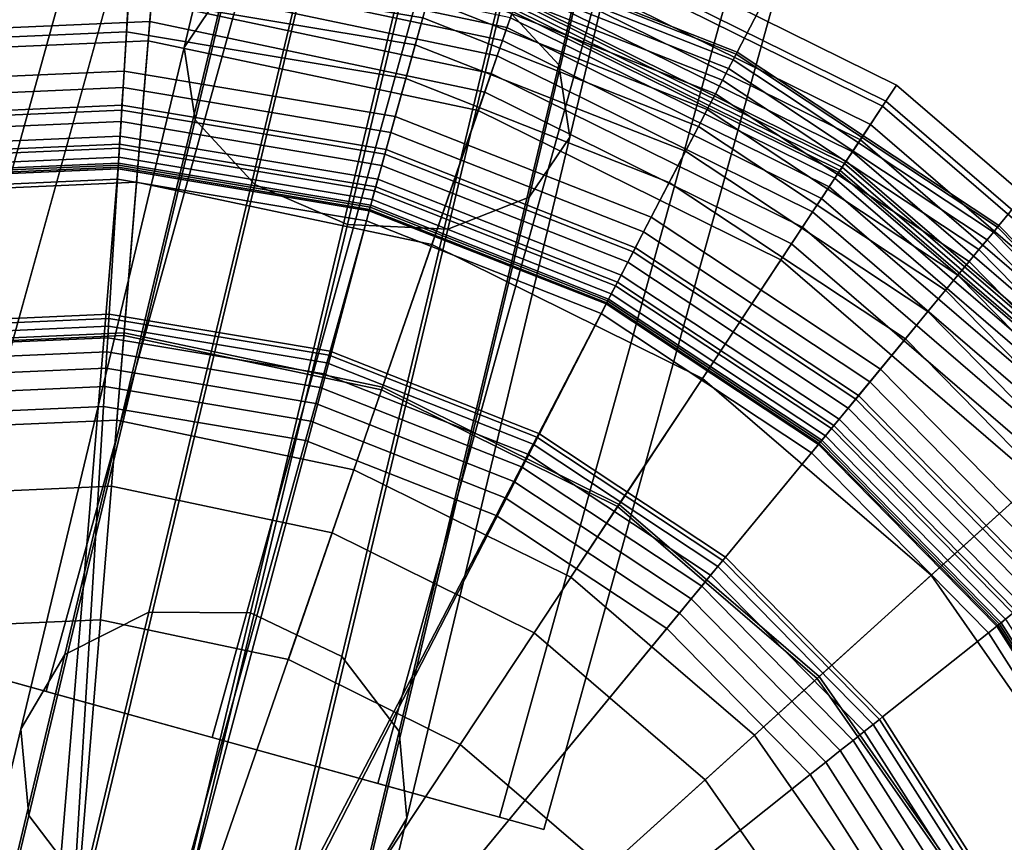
# Model space of a CAD drawing. Extents: x -43.1 to 43.1, y -41.3 to 41.3.
# Tile 305 of 656: x -5.118 to -4.346, y -17.236 to -16.591. Entities that reach past the tile are written whole.
import ezdxf

# ---------------------------------------------------------------- set-up
doc = ezdxf.new("R2010")
doc.units = 0
for name, color, linetype in [('CABLE.1', 18, 'CONTINUOUS'), ('LAMP', 7, 'CONTINUOUS'), ('LAMP_SUPPORT', 18, 'CONTINUOUS'), ('METAL_BASE', 254, 'CONTINUOUS')]:
    doc.layers.add(name, color=color, linetype=linetype)

msp = doc.modelspace()

# ---------------------------------------------------------------- linework, layer by layer
at = {"layer": 'CABLE.1'}
for points in [[(-4.8304, -15.9456, 40.8161), (-4.8013, -15.9098, 40.8823), (-4.9577, -16.5663, 41.3937), (-4.9895, -16.6134, 41.3364)], [(-4.5881, -15.9282, 40.9323), (-4.5392, -15.9707, 40.8845), (-4.6956, -16.6269, 41.3957), (-4.7425, -16.5762, 41.4371)], [(-4.819, -15.9908, 40.7503), (-4.8304, -15.9456, 40.8161), (-4.9895, -16.6134, 41.3364), (-4.9808, -16.67, 41.2794)], [(-4.5392, -15.9707, 40.8845), (-4.5278, -16.0159, 40.8186), (-4.6869, -16.6835, 41.3387), (-4.6956, -16.6269, 41.3957)], [(-4.7701, -16.0333, 40.7024), (-4.819, -15.9908, 40.7503), (-4.9808, -16.67, 41.2794), (-4.9339, -16.7207, 41.2379)], [(-4.5278, -16.0159, 40.8186), (-4.557, -16.0517, 40.7524), (-4.7187, -16.7306, 41.2814), (-4.6869, -16.6835, 41.3387)], [(-4.6968, -16.0617, 40.6853), (-4.7701, -16.0333, 40.7024), (-4.9339, -16.7207, 41.2379), (-4.8613, -16.7521, 41.2232)], [(-4.557, -16.0517, 40.7524), (-4.6188, -16.0684, 40.7036), (-4.7826, -16.7558, 41.2391), (-4.7187, -16.7306, 41.2814)], [(-4.6188, -16.0684, 40.7036), (-4.6968, -16.0617, 40.6853), (-4.8613, -16.7521, 41.2232), (-4.7826, -16.7558, 41.2391)], [(-4.9577, -16.5663, 41.3937), (-4.8938, -16.5411, 41.436), (-5.017, -17.0559, 42.037), (-5.0829, -17.0893, 42.0043)], [(-4.8938, -16.5411, 41.436), (-4.8151, -16.5448, 41.4519), (-4.9375, -17.0565, 42.0493), (-5.017, -17.0559, 42.037)], [(-4.8151, -16.5448, 41.4519), (-4.7425, -16.5762, 41.4371), (-4.8657, -17.0908, 42.0379), (-4.9375, -17.0565, 42.0493)], [(-4.9895, -16.6134, 41.3364), (-4.9577, -16.5663, 41.3937), (-5.0829, -17.0893, 42.0043), (-5.1174, -17.1477, 41.9601)], [(-4.7425, -16.5762, 41.4371), (-4.6956, -16.6269, 41.3957), (-4.8207, -17.1497, 42.006), (-4.8657, -17.0908, 42.0379)], [(-4.9808, -16.67, 41.2794), (-4.9895, -16.6134, 41.3364), (-5.1174, -17.1477, 41.9601), (-5.1113, -17.2154, 41.9161)], [(-4.6956, -16.6269, 41.3957), (-4.6869, -16.6835, 41.3387), (-4.8147, -17.2174, 41.962), (-4.8207, -17.1497, 42.006)], [(-4.9339, -16.7207, 41.2379), (-4.9808, -16.67, 41.2794), (-5.1113, -17.2154, 41.9161), (-5.0664, -17.2743, 41.8841)], [(-4.6869, -16.6835, 41.3387), (-4.7187, -16.7306, 41.2814), (-4.8492, -17.2757, 41.9177), (-4.8147, -17.2174, 41.962)], [(-4.8613, -16.7521, 41.2232), (-4.9339, -16.7207, 41.2379), (-5.0664, -17.2743, 41.8841), (-4.9945, -17.3086, 41.8728)], [(-4.7187, -16.7306, 41.2814), (-4.7826, -16.7558, 41.2391), (-4.915, -17.3091, 41.8851), (-4.8492, -17.2757, 41.9177)], [(-4.7826, -16.7558, 41.2391), (-4.8613, -16.7521, 41.2232), (-4.9945, -17.3086, 41.8728), (-4.915, -17.3091, 41.8851)], [(-5.0829, -17.0893, 42.0043), (-5.017, -17.0559, 42.037), (-5.0982, -17.3937, 42.7105), (-5.1657, -17.4342, 42.692)], [(-5.017, -17.0559, 42.037), (-4.9375, -17.0565, 42.0493), (-5.018, -17.3915, 42.7175), (-5.0982, -17.3937, 42.7105)], [(-4.9375, -17.0565, 42.0493), (-4.8657, -17.0908, 42.0379), (-4.9468, -17.4283, 42.7111), (-5.018, -17.3915, 42.7175)], [(-5.1174, -17.1477, 41.9601), (-5.0829, -17.0893, 42.0043), (-5.1657, -17.4342, 42.692), (-5.2025, -17.5022, 42.667)], [(-4.8657, -17.0908, 42.0379), (-4.8207, -17.1497, 42.006), (-4.9035, -17.4942, 42.693), (-4.9468, -17.4283, 42.7111)], [(-5.1113, -17.2154, 41.9161), (-5.1174, -17.1477, 41.9601), (-5.2025, -17.5022, 42.667), (-5.1988, -17.5795, 42.6421)], [(-4.8207, -17.1497, 42.006), (-4.8147, -17.2174, 41.962), (-4.8998, -17.5715, 42.6681), (-4.9035, -17.4942, 42.693)], [(-5.0664, -17.2743, 41.8841), (-5.1113, -17.2154, 41.9161), (-5.1988, -17.5795, 42.6421), (-5.1555, -17.6454, 42.6241)], [(-4.8147, -17.2174, 41.962), (-4.8492, -17.2757, 41.9177), (-4.9366, -17.6395, 42.6431), (-4.8998, -17.5715, 42.6681)]]:
    msp.add_3dface(points, dxfattribs=at)
at = {"layer": 'LAMP'}
for points in [[(-4.7114, -16.5261, 51.6079), (-4.4417, -16.6594, 51.6079), (-4.4306, -16.6427, 51.8637), (-4.7049, -16.5072, 51.8637)], [(-4.7049, -16.5072, 51.8637), (-4.4306, -16.6427, 51.8637), (-4.4391, -16.6554, 51.9815), (-4.7098, -16.5216, 51.9815)], [(-5.2973, -16.5303, 52.1042), (-5.0102, -16.5178, 52.1042), (-5.0176, -16.6081, 52.2234), (-5.282, -16.6196, 52.2234)], [(-5.0102, -16.5178, 52.1042), (-4.729, -16.577, 52.1042), (-4.7587, -16.6627, 52.2234), (-5.0176, -16.6081, 52.2234)], [(-4.7098, -16.5216, 51.9815), (-4.4391, -16.6554, 51.9815), (-4.4714, -16.7043, 52.1042), (-4.729, -16.577, 52.1042)], [(-4.717, -16.5423, 51.3235), (-4.4512, -16.6737, 51.3235), (-4.4417, -16.6594, 51.6079), (-4.7114, -16.5261, 51.6079)], [(-5.012, -16.5396, 49.8822), (-4.7362, -16.5977, 49.8822), (-4.7335, -16.59, 49.8943), (-5.0113, -16.5314, 49.8943)], [(-5.0129, -16.5503, 49.8722), (-4.7397, -16.6079, 49.8722), (-4.7362, -16.5977, 49.8822), (-5.012, -16.5396, 49.8822)], [(-4.7217, -16.5558, 51.0232), (-4.459, -16.6856, 51.0232), (-4.4512, -16.6737, 51.3235), (-4.717, -16.5423, 51.3235)], [(-5.0139, -16.563, 49.8647), (-4.7439, -16.6199, 49.8647), (-4.7397, -16.6079, 49.8722), (-5.0129, -16.5503, 49.8722)], [(-4.7254, -16.5666, 50.7202), (-4.4653, -16.6951, 50.7202), (-4.459, -16.6856, 51.0232), (-4.7217, -16.5558, 51.0232)], [(-5.0151, -16.5774, 49.8601), (-4.7486, -16.6336, 49.8601), (-4.7439, -16.6199, 49.8647), (-5.0139, -16.563, 49.8647)], [(-4.7282, -16.5747, 50.4272), (-4.4701, -16.7023, 50.4272), (-4.4653, -16.6951, 50.7202), (-4.7254, -16.5666, 50.7202)], [(-5.2846, -16.6047, 49.8588), (-5.0164, -16.593, 49.8588), (-5.0151, -16.5774, 49.8601), (-5.2872, -16.5893, 49.8601)], [(-5.0164, -16.593, 49.8588), (-4.7537, -16.6484, 49.8588), (-4.7486, -16.6336, 49.8601), (-5.0151, -16.5774, 49.8601)], [(-4.729, -16.577, 52.1042), (-4.4714, -16.7043, 52.1042), (-4.5215, -16.7799, 52.2234), (-4.7587, -16.6627, 52.2234)], [(-4.7311, -16.5831, 49.9233), (-4.475, -16.7097, 49.9233), (-4.4733, -16.7072, 50.1573), (-4.7301, -16.5802, 50.1573)], [(-4.7301, -16.5802, 50.1573), (-4.4733, -16.7072, 50.1573), (-4.4701, -16.7023, 50.4272), (-4.7282, -16.5747, 50.4272)], [(-4.7335, -16.59, 49.8943), (-4.479, -16.7158, 49.8943), (-4.4761, -16.7113, 49.9082), (-4.7318, -16.585, 49.9082)], [(-4.7318, -16.585, 49.9082), (-4.4761, -16.7113, 49.9082), (-4.475, -16.7097, 49.9233), (-4.7311, -16.5831, 49.9233)], [(-5.2433, -16.8461, 49.8664), (-5.0365, -16.837, 49.8664), (-5.0164, -16.593, 49.8588), (-5.2846, -16.6047, 49.8588)], [(-5.0365, -16.837, 49.8664), (-4.8339, -16.8797, 49.8664), (-4.7537, -16.6484, 49.8588), (-5.0164, -16.593, 49.8588)], [(-4.7362, -16.5977, 49.8822), (-4.4835, -16.7226, 49.8822), (-4.479, -16.7158, 49.8943), (-4.7335, -16.59, 49.8943)], [(-4.7397, -16.6079, 49.8722), (-4.4894, -16.7316, 49.8722), (-4.4835, -16.7226, 49.8822), (-4.7362, -16.5977, 49.8822)], [(-5.282, -16.6196, 52.2234), (-5.0176, -16.6081, 52.2234), (-5.0268, -16.719, 52.3306), (-5.2633, -16.7293, 52.3306)], [(-5.0176, -16.6081, 52.2234), (-4.7587, -16.6627, 52.2234), (-4.7951, -16.7678, 52.3306), (-5.0268, -16.719, 52.3306)], [(-4.7439, -16.6199, 49.8647), (-4.4965, -16.7422, 49.8647), (-4.4894, -16.7316, 49.8722), (-4.7397, -16.6079, 49.8722)], [(-4.7486, -16.6336, 49.8601), (-4.5045, -16.7542, 49.8601), (-4.4965, -16.7422, 49.8647), (-4.7439, -16.6199, 49.8647)], [(-4.7537, -16.6484, 49.8588), (-4.5131, -16.7673, 49.8588), (-4.5045, -16.7542, 49.8601), (-4.7486, -16.6336, 49.8601)], [(-4.8339, -16.8797, 49.8664), (-4.6483, -16.9715, 49.8664), (-4.5131, -16.7673, 49.8588), (-4.7537, -16.6484, 49.8588)], [(-4.4417, -16.6594, 51.6079), (-4.2136, -16.8556, 51.6079), (-4.1988, -16.8422, 51.8637), (-4.4306, -16.6427, 51.8637)], [(-4.4306, -16.6427, 51.8637), (-4.1988, -16.8422, 51.8637), (-4.2101, -16.8524, 51.9815), (-4.4391, -16.6554, 51.9815)], [(-4.4391, -16.6554, 51.9815), (-4.2101, -16.8524, 51.9815), (-4.2536, -16.8917, 52.1042), (-4.4714, -16.7043, 52.1042)], [(-4.7587, -16.6627, 52.2234), (-4.5215, -16.7799, 52.2234), (-4.5829, -16.8727, 52.3306), (-4.7951, -16.7678, 52.3306)], [(-4.4512, -16.6737, 51.3235), (-4.2264, -16.8671, 51.3235), (-4.2136, -16.8556, 51.6079), (-4.4417, -16.6594, 51.6079)], [(-4.459, -16.6856, 51.0232), (-4.2369, -16.8767, 51.0232), (-4.2264, -16.8671, 51.3235), (-4.4512, -16.6737, 51.3235)], [(-4.4653, -16.6951, 50.7202), (-4.2454, -16.8843, 50.7202), (-4.2369, -16.8767, 51.0232), (-4.459, -16.6856, 51.0232)], [(-4.4701, -16.7023, 50.4272), (-4.2518, -16.8901, 50.4272), (-4.2454, -16.8843, 50.7202), (-4.4653, -16.6951, 50.7202)], [(-4.4733, -16.7072, 50.1573), (-4.2561, -16.894, 50.1573), (-4.2518, -16.8901, 50.4272), (-4.4701, -16.7023, 50.4272)], [(-4.4714, -16.7043, 52.1042), (-4.2536, -16.8917, 52.1042), (-4.3208, -16.9525, 52.2234), (-4.5215, -16.7799, 52.2234)], [(-4.479, -16.7158, 49.8943), (-4.2638, -16.9009, 49.8943), (-4.2598, -16.8973, 49.9082), (-4.4761, -16.7113, 49.9082)], [(-4.4761, -16.7113, 49.9082), (-4.2598, -16.8973, 49.9082), (-4.2584, -16.896, 49.9233), (-4.475, -16.7097, 49.9233)], [(-4.475, -16.7097, 49.9233), (-4.2584, -16.896, 49.9233), (-4.2561, -16.894, 50.1573), (-4.4733, -16.7072, 50.1573)], [(-5.2633, -16.7293, 52.3306), (-5.0268, -16.719, 52.3306), (-5.0366, -16.8392, 52.4176), (-5.2429, -16.8482, 52.4176)], [(-5.0268, -16.719, 52.3306), (-4.7951, -16.7678, 52.3306), (-4.8346, -16.8818, 52.4176), (-5.0366, -16.8392, 52.4176)], [(-4.4835, -16.7226, 49.8822), (-4.2698, -16.9064, 49.8822), (-4.2638, -16.9009, 49.8943), (-4.479, -16.7158, 49.8943)], [(-4.4894, -16.7316, 49.8722), (-4.2778, -16.9136, 49.8722), (-4.2698, -16.9064, 49.8822), (-4.4835, -16.7226, 49.8822)], [(-4.4965, -16.7422, 49.8647), (-4.2873, -16.9222, 49.8647), (-4.2778, -16.9136, 49.8722), (-4.4894, -16.7316, 49.8722)], [(-4.5045, -16.7542, 49.8601), (-4.298, -16.9318, 49.8601), (-4.2873, -16.9222, 49.8647), (-4.4965, -16.7422, 49.8647)], [(-4.5131, -16.7673, 49.8588), (-4.3096, -16.9423, 49.8588), (-4.298, -16.9318, 49.8601), (-4.5045, -16.7542, 49.8601)], [(-4.7951, -16.7678, 52.3306), (-4.5829, -16.8727, 52.3306), (-4.6494, -16.9733, 52.4176), (-4.8346, -16.8818, 52.4176)], [(-4.6483, -16.9715, 49.8664), (-4.4913, -17.1065, 49.8664), (-4.3096, -16.9423, 49.8588), (-4.5131, -16.7673, 49.8588)], [(-4.5215, -16.7799, 52.2234), (-4.3208, -16.9525, 52.2234), (-4.4034, -17.0271, 52.3306), (-4.5829, -16.8727, 52.3306)], [(-5.2317, -16.9137, 49.367), (-5.0421, -16.9054, 49.367), (-5.0365, -16.837, 49.8664), (-5.2433, -16.8461, 49.8664)], [(-5.2429, -16.8482, 52.4176), (-5.0366, -16.8392, 52.4176), (-5.0463, -16.9573, 52.4759), (-5.223, -16.965, 52.4759)], [(-5.0366, -16.8392, 52.4176), (-4.8346, -16.8818, 52.4176), (-4.8733, -16.9938, 52.4759), (-5.0463, -16.9573, 52.4759)], [(-5.0421, -16.9054, 49.367), (-4.8563, -16.9445, 49.367), (-4.8339, -16.8797, 49.8664), (-5.0365, -16.837, 49.8664)], [(-4.5829, -16.8727, 52.3306), (-4.4034, -17.0271, 52.3306), (-4.4929, -17.1079, 52.4176), (-4.6494, -16.9733, 52.4176)], [(-4.8563, -16.9445, 49.367), (-4.6861, -17.0286, 49.367), (-4.6483, -16.9715, 49.8664), (-4.8339, -16.8797, 49.8664)], [(-4.8346, -16.8818, 52.4176), (-4.6494, -16.9733, 52.4176), (-4.7149, -17.0721, 52.4759), (-4.8733, -16.9938, 52.4759)], [(-5.0421, -16.9054, 49.367), (-5.2317, -16.9137, 49.367), (-5.1041, -17.6602, 49.367), (-4.8563, -16.9445, 49.367)], [(-5.4134, -16.9688, 49.367), (-5.5756, -17.0675, 49.367), (-5.1041, -17.6602, 49.367), (-5.2317, -16.9137, 49.367)], [(-4.4913, -17.1065, 49.8664), (-4.3728, -17.2763, 49.8664), (-4.156, -17.1625, 49.8588), (-4.3096, -16.9423, 49.8588)], [(-4.6861, -17.0286, 49.367), (-4.8563, -16.9445, 49.367), (-5.1041, -17.6602, 49.367), (-4.5421, -17.1524, 49.367)], [(-5.223, -16.965, 52.4759), (-5.0463, -16.9573, 52.4759), (-5.055, -17.0621, 52.4972), (-5.2053, -17.0686, 52.4972)], [(-5.0463, -16.9573, 52.4759), (-4.8733, -16.9938, 52.4759), (-4.9077, -17.0931, 52.4972), (-5.055, -17.0621, 52.4972)], [(-4.3208, -16.9525, 52.2234), (-4.1694, -17.1695, 52.2234), (-4.268, -17.2212, 52.3306), (-4.4034, -17.0271, 52.3306)], [(-4.6494, -16.9733, 52.4176), (-4.4929, -17.1079, 52.4176), (-4.5808, -17.1874, 52.4759), (-4.7149, -17.0721, 52.4759)], [(-4.6861, -17.0286, 49.367), (-4.5421, -17.1524, 49.367), (-4.4913, -17.1065, 49.8664), (-4.6483, -16.9715, 49.8664)], [(-4.8733, -16.9938, 52.4759), (-4.7149, -17.0721, 52.4759), (-4.7729, -17.1598, 52.4972), (-4.9077, -17.0931, 52.4972)], [(-4.4034, -17.0271, 52.3306), (-4.268, -17.2212, 52.3306), (-4.3747, -17.2773, 52.4176), (-4.4929, -17.1079, 52.4176)], [(-5.2053, -17.0686, 52.4972), (-5.055, -17.0621, 52.4972), (-5.1041, -17.6602, 52.4972), (-5.3492, -17.1124, 52.4972)], [(-4.9077, -17.0931, 52.4972), (-4.7729, -17.1598, 52.4972), (-5.1041, -17.6602, 52.4972), (-5.055, -17.0621, 52.4972)], [(-5.7082, -17.2034, 49.367), (-5.8029, -17.368, 49.367), (-5.1041, -17.6602, 49.367), (-5.5756, -17.0675, 49.367)], [(-4.7149, -17.0721, 52.4759), (-4.5808, -17.1874, 52.4759), (-4.6588, -17.2579, 52.4972), (-4.7729, -17.1598, 52.4972)], [(-5.4778, -17.1905, 52.4972), (-5.3492, -17.1124, 52.4972), (-5.1041, -17.6602, 52.4972), (-5.5828, -17.2982, 52.4972)], [(-4.4929, -17.1079, 52.4176), (-4.3747, -17.2773, 52.4176), (-4.4797, -17.3324, 52.4759), (-4.5808, -17.1874, 52.4759)], [(-4.5421, -17.1524, 49.367), (-4.4335, -17.3082, 49.367), (-4.3728, -17.2763, 49.8664), (-4.4913, -17.1065, 49.8664)], [(-4.4335, -17.3082, 49.367), (-4.5421, -17.1524, 49.367), (-5.1041, -17.6602, 49.367), (-4.367, -17.486, 49.367)], [(-4.6588, -17.2579, 52.4972), (-4.5727, -17.3813, 52.4972), (-5.1041, -17.6602, 52.4972), (-4.7729, -17.1598, 52.4972)], [(-4.3728, -17.2763, 49.8664), (-4.3003, -17.4702, 49.8664), (-4.062, -17.4139, 49.8588), (-4.156, -17.1625, 49.8588)], [(-4.5808, -17.1874, 52.4759), (-4.4797, -17.3324, 52.4759), (-4.5727, -17.3813, 52.4972), (-4.6588, -17.2579, 52.4972)], [(-4.268, -17.2212, 52.3306), (-4.1851, -17.443, 52.3306), (-4.3024, -17.4707, 52.4176), (-4.3747, -17.2773, 52.4176)]]:
    msp.add_3dface(points, dxfattribs=at)
at = {"layer": 'LAMP_SUPPORT'}
for points in [[(-4.5588, -16.6229, 46.181), (-4.7866, -16.5332, 46.181), (-4.7886, -16.5406, 46.1688), (-4.5624, -16.6298, 46.1688)], [(-4.5624, -16.6298, 49.7148), (-4.7886, -16.5406, 49.7148), (-4.7866, -16.5332, 49.7026), (-4.5588, -16.6229, 49.7026)], [(-4.5565, -16.6185, 46.1948), (-4.7853, -16.5284, 46.1948), (-4.7866, -16.5332, 46.181), (-4.5588, -16.6229, 46.181)], [(-4.5588, -16.6229, 49.7026), (-4.7866, -16.5332, 49.7026), (-4.7853, -16.5284, 49.6888), (-4.5565, -16.6185, 49.6888)], [(-4.5557, -16.6169, 46.2099), (-4.7848, -16.5267, 46.2099), (-4.7853, -16.5284, 46.1948), (-4.5565, -16.6185, 46.1948)], [(-4.5565, -16.6185, 49.6888), (-4.7853, -16.5284, 49.6888), (-4.7848, -16.5267, 49.6738), (-4.5557, -16.6169, 49.6738)], [(-4.5557, -16.6169, 49.6738), (-4.7848, -16.5267, 49.6738), (-4.7848, -16.5267, 46.2099), (-4.5557, -16.6169, 46.2099)], [(-4.5624, -16.6298, 46.1688), (-4.7886, -16.5406, 46.1688), (-4.7914, -16.5504, 46.1587), (-4.5671, -16.6388, 46.1587)], [(-4.5671, -16.6388, 49.725), (-4.7914, -16.5504, 49.725), (-4.7886, -16.5406, 49.7148), (-4.5624, -16.6298, 49.7148)], [(-5.0373, -16.6447, 49.7394), (-5.2501, -16.654, 49.7394), (-5.2639, -16.5618, 49.7394), (-5.0316, -16.5516, 49.7394)], [(-4.8273, -16.6799, 49.7394), (-5.0373, -16.6447, 49.7394), (-5.0316, -16.5516, 49.7394), (-4.8023, -16.59, 49.7394)], [(-4.8023, -16.59, 46.1442), (-5.0316, -16.5516, 46.1442), (-5.033, -16.5735, 46.1425), (-4.8082, -16.6112, 46.1425)], [(-4.5671, -16.6388, 46.1587), (-4.7914, -16.5504, 46.1587), (-4.7946, -16.5622, 46.1509), (-4.5727, -16.6496, 46.1509)], [(-4.5727, -16.6496, 49.7328), (-4.7946, -16.5622, 49.7328), (-4.7914, -16.5504, 49.725), (-4.5671, -16.6388, 49.725)], [(-4.5727, -16.6496, 46.1509), (-4.7946, -16.5622, 46.1509), (-4.7983, -16.5755, 46.146), (-4.5791, -16.6619, 46.146)], [(-4.5791, -16.6619, 49.7377), (-4.7983, -16.5755, 49.7377), (-4.7946, -16.5622, 49.7328), (-4.5727, -16.6496, 49.7328)], [(-5.033, -16.5735, 46.1425), (-5.2606, -16.5835, 46.1425), (-5.2565, -16.6107, 46.1378), (-5.0346, -16.601, 46.1378)], [(-4.8082, -16.6112, 46.1425), (-5.033, -16.5735, 46.1425), (-5.0346, -16.601, 46.1378), (-4.8156, -16.6377, 46.1378)], [(-4.5791, -16.6619, 46.146), (-4.7983, -16.5755, 46.146), (-4.8023, -16.59, 46.1442), (-4.586, -16.6752, 46.1442)], [(-4.586, -16.6752, 49.7394), (-4.8023, -16.59, 49.7394), (-4.7983, -16.5755, 49.7377), (-4.5791, -16.6619, 49.7377)], [(-4.6291, -16.7579, 49.7394), (-4.8273, -16.6799, 49.7394), (-4.8023, -16.59, 49.7394), (-4.586, -16.6752, 49.7394)], [(-4.586, -16.6752, 46.1442), (-4.8023, -16.59, 46.1442), (-4.8082, -16.6112, 46.1425), (-4.5962, -16.6947, 46.1425)], [(-5.0346, -16.601, 46.1378), (-5.2565, -16.6107, 46.1378), (-5.252, -16.6412, 46.1302), (-5.0365, -16.6318, 46.1302)], [(-4.8156, -16.6377, 46.1378), (-5.0346, -16.601, 46.1378), (-5.0365, -16.6318, 46.1302), (-4.8238, -16.6674, 46.1302)], [(-4.5962, -16.6947, 46.1425), (-4.8082, -16.6112, 46.1425), (-4.8156, -16.6377, 46.1378), (-4.6089, -16.7191, 46.1378)], [(-4.3515, -16.7542, 46.1948), (-4.5565, -16.6185, 46.1948), (-4.5588, -16.6229, 46.181), (-4.3547, -16.758, 46.181)], [(-4.3547, -16.758, 49.7026), (-4.5588, -16.6229, 49.7026), (-4.5565, -16.6185, 49.6888), (-4.3515, -16.7542, 49.6888)], [(-4.3504, -16.7528, 46.2099), (-4.5557, -16.6169, 46.2099), (-4.5565, -16.6185, 46.1948), (-4.3515, -16.7542, 46.1948)], [(-4.3515, -16.7542, 49.6888), (-4.5565, -16.6185, 49.6888), (-4.5557, -16.6169, 49.6738), (-4.3504, -16.7528, 49.6738)], [(-4.3504, -16.7528, 49.6738), (-4.5557, -16.6169, 49.6738), (-4.5557, -16.6169, 46.2099), (-4.3504, -16.7528, 46.2099)], [(-4.3547, -16.758, 46.181), (-4.5588, -16.6229, 46.181), (-4.5624, -16.6298, 46.1688), (-4.3596, -16.764, 46.1688)], [(-4.3596, -16.764, 49.7148), (-4.5624, -16.6298, 49.7148), (-4.5588, -16.6229, 49.7026), (-4.3547, -16.758, 49.7026)], [(-5.0365, -16.6318, 46.1302), (-5.252, -16.6412, 46.1302), (-5.2475, -16.6715, 46.1202), (-5.0384, -16.6623, 46.1202)], [(-4.8238, -16.6674, 46.1302), (-5.0365, -16.6318, 46.1302), (-5.0384, -16.6623, 46.1202), (-4.832, -16.6969, 46.1202)], [(-4.3596, -16.764, 46.1688), (-4.5624, -16.6298, 46.1688), (-4.5671, -16.6388, 46.1587), (-4.3661, -16.7718, 46.1587)], [(-4.3661, -16.7718, 49.725), (-4.5671, -16.6388, 49.725), (-4.5624, -16.6298, 49.7148), (-4.3596, -16.764, 49.7148)], [(-4.6089, -16.7191, 46.1378), (-4.8156, -16.6377, 46.1378), (-4.8238, -16.6674, 46.1302), (-4.6231, -16.7464, 46.1302)], [(-4.3661, -16.7718, 46.1587), (-4.5671, -16.6388, 46.1587), (-4.5727, -16.6496, 46.1509), (-4.3738, -16.7812, 46.1509)], [(-4.3738, -16.7812, 49.7328), (-4.5727, -16.6496, 49.7328), (-4.5671, -16.6388, 49.725), (-4.3661, -16.7718, 49.725)], [(-5.0382, -16.6586, 49.7378), (-5.248, -16.6678, 49.7378), (-5.2501, -16.654, 49.7394), (-5.0373, -16.6447, 49.7394)], [(-4.831, -16.6933, 49.7378), (-5.0382, -16.6586, 49.7378), (-5.0373, -16.6447, 49.7394), (-4.8273, -16.6799, 49.7394)], [(-4.3738, -16.7812, 46.1509), (-4.5727, -16.6496, 46.1509), (-4.5791, -16.6619, 46.146), (-4.3826, -16.7919, 46.146)], [(-4.3826, -16.7919, 49.7377), (-4.5791, -16.6619, 49.7377), (-4.5727, -16.6496, 49.7328), (-4.3738, -16.7812, 49.7328)], [(-5.0389, -16.6714, 49.7333), (-5.2461, -16.6805, 49.7333), (-5.248, -16.6678, 49.7378), (-5.0382, -16.6586, 49.7378)], [(-5.0384, -16.6623, 46.1202), (-5.2475, -16.6715, 46.1202), (-5.2435, -16.6979, 46.1081), (-5.04, -16.689, 46.1081)], [(-4.832, -16.6969, 46.1202), (-5.0384, -16.6623, 46.1202), (-5.04, -16.689, 46.1081), (-4.8391, -16.7226, 46.1081)], [(-4.8344, -16.7057, 49.7333), (-5.0389, -16.6714, 49.7333), (-5.0382, -16.6586, 49.7378), (-4.831, -16.6933, 49.7378)], [(-4.3826, -16.7919, 46.146), (-4.5791, -16.6619, 46.146), (-4.586, -16.6752, 46.1442), (-4.3922, -16.8035, 46.1442)], [(-4.3922, -16.8035, 49.7394), (-4.586, -16.6752, 49.7394), (-4.5791, -16.6619, 49.7377), (-4.3826, -16.7919, 49.7377)], [(-5.0396, -16.6827, 49.7261), (-5.2445, -16.6917, 49.7261), (-5.2461, -16.6805, 49.7333), (-5.0389, -16.6714, 49.7333)], [(-4.8374, -16.7166, 49.7261), (-5.0396, -16.6827, 49.7261), (-5.0389, -16.6714, 49.7333), (-4.8344, -16.7057, 49.7333)], [(-4.6231, -16.7464, 46.1302), (-4.8238, -16.6674, 46.1302), (-4.832, -16.6969, 46.1202), (-4.6373, -16.7736, 46.1202)], [(-4.6355, -16.7703, 49.7378), (-4.831, -16.6933, 49.7378), (-4.8273, -16.6799, 49.7394), (-4.6291, -16.7579, 49.7394)], [(-4.4515, -16.8755, 49.7394), (-4.6291, -16.7579, 49.7394), (-4.586, -16.6752, 49.7394), (-4.3922, -16.8035, 49.7394)], [(-4.3922, -16.8035, 46.1442), (-4.586, -16.6752, 46.1442), (-4.5962, -16.6947, 46.1425), (-4.4062, -16.8204, 46.1425)], [(-5.0402, -16.6921, 49.7167), (-5.2431, -16.701, 49.7167), (-5.2445, -16.6917, 49.7261), (-5.0396, -16.6827, 49.7261)], [(-4.84, -16.7257, 49.7167), (-5.0402, -16.6921, 49.7167), (-5.0396, -16.6827, 49.7261), (-4.8374, -16.7166, 49.7261)], [(-5.04, -16.689, 46.1081), (-5.2435, -16.6979, 46.1081), (-5.2407, -16.717, 46.0942), (-5.0412, -16.7083, 46.0942)], [(-5.0407, -16.6993, 49.7054), (-5.242, -16.7081, 49.7054), (-5.2431, -16.701, 49.7167), (-5.0402, -16.6921, 49.7167)], [(-4.8391, -16.7226, 46.1081), (-5.04, -16.689, 46.1081), (-5.0412, -16.7083, 46.0942), (-4.8443, -16.7413, 46.0942)], [(-4.8419, -16.7326, 49.7054), (-5.0407, -16.6993, 49.7054), (-5.0402, -16.6921, 49.7167), (-4.84, -16.7257, 49.7167)], [(-4.6415, -16.7817, 49.7333), (-4.8344, -16.7057, 49.7333), (-4.831, -16.6933, 49.7378), (-4.6355, -16.7703, 49.7378)], [(-4.4062, -16.8204, 46.1425), (-4.5962, -16.6947, 46.1425), (-4.6089, -16.7191, 46.1378), (-4.4237, -16.8417, 46.1378)], [(-5.0409, -16.7039, 49.6925), (-5.2413, -16.7127, 49.6925), (-5.242, -16.7081, 49.7054), (-5.0407, -16.6993, 49.7054)], [(-4.8431, -16.737, 49.6925), (-5.0409, -16.7039, 49.6925), (-5.0407, -16.6993, 49.7054), (-4.8419, -16.7326, 49.7054)], [(-4.6373, -16.7736, 46.1202), (-4.832, -16.6969, 46.1202), (-4.8391, -16.7226, 46.1081), (-4.6496, -16.7973, 46.1081)], [(-5.1194, -17.6484, 48.7749), (-5.4343, -16.766, 48.7749), (-5.2408, -16.7159, 48.7749), (-5.0411, -16.7072, 48.7749)], [(-5.041, -16.7056, 49.6786), (-5.2411, -16.7143, 49.6786), (-5.2413, -16.7127, 49.6925), (-5.0409, -16.7039, 49.6925)], [(-5.0411, -16.7072, 48.7749), (-5.2408, -16.7159, 48.7749), (-5.2411, -16.7143, 49.6786), (-5.041, -16.7056, 49.6786)], [(-5.0412, -16.7083, 46.0942), (-5.2407, -16.717, 46.0942), (-5.2394, -16.7253, 46.0789), (-5.0417, -16.7166, 46.0789)], [(-5.0843, -17.6431, 48.7749), (-5.1194, -17.6484, 48.7749), (-5.0411, -16.7072, 48.7749), (-4.844, -16.7402, 48.7749)], [(-4.8443, -16.7413, 46.0942), (-5.0412, -16.7083, 46.0942), (-5.0417, -16.7166, 46.0789), (-4.8465, -16.7493, 46.0789)], [(-4.844, -16.7402, 48.7749), (-5.0411, -16.7072, 48.7749), (-5.041, -16.7056, 49.6786), (-4.8435, -16.7386, 49.6786)], [(-4.8435, -16.7386, 49.6786), (-5.041, -16.7056, 49.6786), (-5.0409, -16.7039, 49.6925), (-4.8431, -16.737, 49.6925)], [(-4.6467, -16.7917, 49.7261), (-4.8374, -16.7166, 49.7261), (-4.8344, -16.7057, 49.7333), (-4.6415, -16.7817, 49.7333)], [(-5.0417, -16.7166, 46.0789), (-5.2394, -16.7253, 46.0789), (-5.2238, -16.8301, 45.0568), (-5.0482, -16.8224, 45.0568)], [(-4.8465, -16.7493, 46.0789), (-5.0417, -16.7166, 46.0789), (-5.0482, -16.8224, 45.0568), (-4.8748, -16.8514, 45.0568)], [(-4.651, -16.8001, 49.7167), (-4.84, -16.7257, 49.7167), (-4.8374, -16.7166, 49.7261), (-4.6467, -16.7917, 49.7261)], [(-4.4237, -16.8417, 46.1378), (-4.6089, -16.7191, 46.1378), (-4.6231, -16.7464, 46.1302), (-4.4433, -16.8655, 46.1302)], [(-4.6496, -16.7973, 46.1081), (-4.8391, -16.7226, 46.1081), (-4.8443, -16.7413, 46.0942), (-4.6585, -16.8144, 46.0942)], [(-4.6544, -16.8065, 49.7054), (-4.8419, -16.7326, 49.7054), (-4.84, -16.7257, 49.7167), (-4.651, -16.8001, 49.7167)], [(-4.6565, -16.8105, 49.6925), (-4.8431, -16.737, 49.6925), (-4.8419, -16.7326, 49.7054), (-4.6544, -16.8065, 49.7054)], [(-5.0843, -17.6431, 48.7749), (-4.844, -16.7402, 48.7749), (-4.658, -16.8135, 48.7749)], [(-4.6585, -16.8144, 46.0942), (-4.8443, -16.7413, 46.0942), (-4.8465, -16.7493, 46.0789), (-4.6624, -16.8218, 46.0789)], [(-4.658, -16.8135, 48.7749), (-4.844, -16.7402, 48.7749), (-4.8435, -16.7386, 49.6786), (-4.6573, -16.812, 49.6786)], [(-4.6573, -16.812, 49.6786), (-4.8435, -16.7386, 49.6786), (-4.8431, -16.737, 49.6925), (-4.6565, -16.8105, 49.6925)], [(-4.6624, -16.8218, 46.0789), (-4.8465, -16.7493, 46.0789), (-4.8748, -16.8514, 45.0568), (-4.7113, -16.9159, 45.0568)], [(-4.4433, -16.8655, 46.1302), (-4.6231, -16.7464, 46.1302), (-4.6373, -16.7736, 46.1202), (-4.4627, -16.8891, 46.1202)], [(-4.1792, -16.9295, 46.1948), (-4.3515, -16.7542, 46.1948), (-4.3547, -16.758, 46.181), (-4.1831, -16.9326, 46.181)], [(-4.1831, -16.9326, 49.7026), (-4.3547, -16.758, 49.7026), (-4.3515, -16.7542, 49.6888), (-4.1792, -16.9295, 49.6888)], [(-4.1779, -16.9284, 46.2099), (-4.3504, -16.7528, 46.2099), (-4.3515, -16.7542, 46.1948), (-4.1792, -16.9295, 46.1948)], [(-4.1792, -16.9295, 49.6888), (-4.3515, -16.7542, 49.6888), (-4.3504, -16.7528, 49.6738), (-4.1779, -16.9284, 49.6738)], [(-4.1779, -16.9284, 49.6738), (-4.3504, -16.7528, 49.6738), (-4.3504, -16.7528, 46.2099), (-4.1779, -16.9284, 46.2099)], [(-4.4604, -16.8862, 49.7378), (-4.6355, -16.7703, 49.7378), (-4.6291, -16.7579, 49.7394), (-4.4515, -16.8755, 49.7394)], [(-4.1892, -16.9374, 46.1688), (-4.3596, -16.764, 46.1688), (-4.3661, -16.7718, 46.1587), (-4.1971, -16.9438, 46.1587)], [(-4.1971, -16.9438, 49.725), (-4.3661, -16.7718, 49.725), (-4.3596, -16.764, 49.7148), (-4.1892, -16.9374, 49.7148)], [(-4.1831, -16.9326, 46.181), (-4.3547, -16.758, 46.181), (-4.3596, -16.764, 46.1688), (-4.1892, -16.9374, 46.1688)], [(-4.1892, -16.9374, 49.7148), (-4.3596, -16.764, 49.7148), (-4.3547, -16.758, 49.7026), (-4.1831, -16.9326, 49.7026)], [(-4.4685, -16.8961, 49.7333), (-4.6415, -16.7817, 49.7333), (-4.6355, -16.7703, 49.7378), (-4.4604, -16.8862, 49.7378)], [(-4.1971, -16.9438, 46.1587), (-4.3661, -16.7718, 46.1587), (-4.3738, -16.7812, 46.1509), (-4.2067, -16.9513, 46.1509)], [(-4.2067, -16.9513, 49.7328), (-4.3738, -16.7812, 49.7328), (-4.3661, -16.7718, 49.725), (-4.1971, -16.9438, 49.725)], [(-4.4627, -16.8891, 46.1202), (-4.6373, -16.7736, 46.1202), (-4.6496, -16.7973, 46.1081), (-4.4798, -16.9097, 46.1081)], [(-4.4757, -16.9048, 49.7261), (-4.6467, -16.7917, 49.7261), (-4.6415, -16.7817, 49.7333), (-4.4685, -16.8961, 49.7333)], [(-4.2067, -16.9513, 46.1509), (-4.3738, -16.7812, 46.1509), (-4.3826, -16.7919, 46.146), (-4.2175, -16.9599, 46.146)], [(-4.2175, -16.9599, 49.7377), (-4.3826, -16.7919, 49.7377), (-4.3738, -16.7812, 49.7328), (-4.2067, -16.9513, 49.7328)], [(-4.4817, -16.9121, 49.7167), (-4.651, -16.8001, 49.7167), (-4.6467, -16.7917, 49.7261), (-4.4757, -16.9048, 49.7261)], [(-4.2175, -16.9599, 46.146), (-4.3826, -16.7919, 46.146), (-4.3922, -16.8035, 46.1442), (-4.2293, -16.9693, 46.1442)], [(-4.2293, -16.9693, 49.7394), (-4.3922, -16.8035, 49.7394), (-4.3826, -16.7919, 49.7377), (-4.2175, -16.9599, 49.7377)], [(-4.4798, -16.9097, 46.1081), (-4.6496, -16.7973, 46.1081), (-4.6585, -16.8144, 46.0942), (-4.492, -16.9246, 46.0942)], [(-4.4863, -16.9177, 49.7054), (-4.6544, -16.8065, 49.7054), (-4.651, -16.8001, 49.7167), (-4.4817, -16.9121, 49.7167)], [(-4.3022, -17.0274, 49.7394), (-4.4515, -16.8755, 49.7394), (-4.3922, -16.8035, 49.7394), (-4.2293, -16.9693, 49.7394)], [(-4.2293, -16.9693, 46.1442), (-4.3922, -16.8035, 46.1442), (-4.4062, -16.8204, 46.1425), (-4.2464, -16.983, 46.1425)], [(-4.4903, -16.9225, 49.6786), (-4.6573, -16.812, 49.6786), (-4.6565, -16.8105, 49.6925), (-4.4892, -16.9212, 49.6925)], [(-4.4892, -16.9212, 49.6925), (-4.6565, -16.8105, 49.6925), (-4.6544, -16.8065, 49.7054), (-4.4863, -16.9177, 49.7054)], [(-5.0843, -17.6431, 48.7749), (-4.658, -16.8135, 48.7749), (-4.4913, -16.9238, 48.7749)], [(-4.492, -16.9246, 46.0942), (-4.6585, -16.8144, 46.0942), (-4.6624, -16.8218, 46.0789), (-4.4974, -16.9311, 46.0789)], [(-4.4913, -16.9238, 48.7749), (-4.658, -16.8135, 48.7749), (-4.6573, -16.812, 49.6786), (-4.4903, -16.9225, 49.6786)], [(-5.0482, -16.8224, 45.0568), (-5.2238, -16.8301, 45.0568), (-5.2233, -16.8333, 45.0415), (-5.0484, -16.8257, 45.0415)], [(-5.0484, -16.8257, 45.0415), (-5.2233, -16.8333, 45.0415), (-5.2224, -16.8395, 45.0276), (-5.0488, -16.8319, 45.0276)], [(-4.8757, -16.8546, 45.0415), (-5.0484, -16.8257, 45.0415), (-5.0488, -16.8319, 45.0276), (-4.8774, -16.8606, 45.0276)], [(-4.8748, -16.8514, 45.0568), (-5.0482, -16.8224, 45.0568), (-5.0484, -16.8257, 45.0415), (-4.8757, -16.8546, 45.0415)], [(-4.4974, -16.9311, 46.0789), (-4.6624, -16.8218, 46.0789), (-4.7113, -16.9159, 45.0568), (-4.5648, -17.0129, 45.0568)], [(-4.2464, -16.983, 46.1425), (-4.4062, -16.8204, 46.1425), (-4.4237, -16.8417, 46.1378), (-4.268, -17.0001, 46.1378)], [(-5.0488, -16.8319, 45.0276), (-5.2224, -16.8395, 45.0276), (-5.221, -16.8483, 45.0155), (-5.0493, -16.8408, 45.0155)], [(-4.8774, -16.8606, 45.0276), (-5.0488, -16.8319, 45.0276), (-5.0493, -16.8408, 45.0155), (-4.8798, -16.8692, 45.0155)], [(-5.0493, -16.8408, 45.0155), (-5.221, -16.8483, 45.0155), (-5.2194, -16.8593, 45.0055), (-5.05, -16.8519, 45.0055)], [(-4.8798, -16.8692, 45.0155), (-5.0493, -16.8408, 45.0155), (-5.05, -16.8519, 45.0055), (-4.8827, -16.8799, 45.0055)], [(-4.268, -17.0001, 46.1378), (-4.4237, -16.8417, 46.1378), (-4.4433, -16.8655, 46.1302), (-4.2921, -17.0193, 46.1302)], [(-5.05, -16.8519, 45.0055), (-5.2194, -16.8593, 45.0055), (-5.2175, -16.8721, 44.9979), (-5.0508, -16.8648, 44.9979)], [(-4.8827, -16.8799, 45.0055), (-5.05, -16.8519, 45.0055), (-5.0508, -16.8648, 44.9979), (-4.8862, -16.8924, 44.9979)], [(-4.7128, -16.9188, 45.0415), (-4.8757, -16.8546, 45.0415), (-4.8774, -16.8606, 45.0276), (-4.7157, -16.9243, 45.0276)], [(-4.7113, -16.9159, 45.0568), (-4.8748, -16.8514, 45.0568), (-4.8757, -16.8546, 45.0415), (-4.7128, -16.9188, 45.0415)], [(-5.0508, -16.8648, 44.9979), (-5.2175, -16.8721, 44.9979), (-5.2153, -16.8864, 44.9931), (-5.0517, -16.8792, 44.9931)], [(-4.8862, -16.8924, 44.9979), (-5.0508, -16.8648, 44.9979), (-5.0517, -16.8792, 44.9931), (-4.89, -16.9063, 44.9931)], [(-4.7157, -16.9243, 45.0276), (-4.8774, -16.8606, 45.0276), (-4.8798, -16.8692, 45.0155), (-4.7198, -16.9322, 45.0155)], [(-4.2921, -17.0193, 46.1302), (-4.4433, -16.8655, 46.1302), (-4.4627, -16.8891, 46.1202), (-4.3161, -17.0384, 46.1202)], [(-4.7198, -16.9322, 45.0155), (-4.8798, -16.8692, 45.0155), (-4.8827, -16.8799, 45.0055), (-4.7249, -16.942, 45.0055)], [(-5.0517, -16.8792, 44.9931), (-5.2153, -16.8864, 44.9931), (-5.213, -16.9018, 44.9914), (-5.0526, -16.8948, 44.9914)], [(-4.89, -16.9063, 44.9931), (-5.0517, -16.8792, 44.9931), (-5.0526, -16.8948, 44.9914), (-4.8942, -16.9213, 44.9914)], [(-4.7249, -16.942, 45.0055), (-4.8827, -16.8799, 45.0055), (-4.8862, -16.8924, 44.9979), (-4.7309, -16.9535, 44.9979)], [(-4.3132, -17.036, 49.7378), (-4.4604, -16.8862, 49.7378), (-4.4515, -16.8755, 49.7394), (-4.3022, -17.0274, 49.7394)], [(-4.3161, -17.0384, 46.1202), (-4.4627, -16.8891, 46.1202), (-4.4798, -16.9097, 46.1081), (-4.337, -17.055, 46.1081)], [(-4.3232, -17.044, 49.7333), (-4.4685, -16.8961, 49.7333), (-4.4604, -16.8862, 49.7378), (-4.3132, -17.036, 49.7378)], [(-5.0526, -16.8948, 44.9914), (-5.213, -16.9018, 44.9914), (-5.1607, -17.252, 44.9914), (-5.0742, -17.2482, 44.9914)], [(-4.8942, -16.9213, 44.9914), (-5.0526, -16.8948, 44.9914), (-5.0742, -17.2482, 44.9914), (-4.9888, -17.2625, 44.9914)], [(-4.7309, -16.9535, 44.9979), (-4.8862, -16.8924, 44.9979), (-4.89, -16.9063, 44.9931), (-4.7376, -16.9663, 44.9931)], [(-4.332, -17.0511, 49.7261), (-4.4757, -16.9048, 49.7261), (-4.4685, -16.8961, 49.7333), (-4.3232, -17.044, 49.7333)], [(-4.7376, -16.9663, 44.9931), (-4.89, -16.9063, 44.9931), (-4.8942, -16.9213, 44.9914), (-4.7448, -16.9801, 44.9914)], [(-4.337, -17.055, 46.1081), (-4.4798, -16.9097, 46.1081), (-4.492, -16.9246, 46.0942), (-4.3521, -17.067, 46.0942)], [(-4.3451, -17.0614, 49.7054), (-4.4863, -16.9177, 49.7054), (-4.4817, -16.9121, 49.7167), (-4.3394, -17.0569, 49.7167)], [(-4.3394, -17.0569, 49.7167), (-4.4817, -16.9121, 49.7167), (-4.4757, -16.9048, 49.7261), (-4.332, -17.0511, 49.7261)], [(-4.5669, -17.0154, 45.0415), (-4.7128, -16.9188, 45.0415), (-4.7157, -16.9243, 45.0276), (-4.5708, -17.0202, 45.0276)], [(-4.5648, -17.0129, 45.0568), (-4.7113, -16.9159, 45.0568), (-4.7128, -16.9188, 45.0415), (-4.5669, -17.0154, 45.0415)], [(-4.3487, -17.0643, 49.6925), (-4.4892, -16.9212, 49.6925), (-4.4863, -16.9177, 49.7054), (-4.3451, -17.0614, 49.7054)], [(-5.0843, -17.6431, 48.7749), (-4.4913, -16.9238, 48.7749), (-4.3513, -17.0663, 48.7749), (-4.2439, -17.2349, 48.7749)], [(-4.7448, -16.9801, 44.9914), (-4.8942, -16.9213, 44.9914), (-4.9888, -17.2625, 44.9914), (-4.9083, -17.2942, 44.9914)], [(-4.5708, -17.0202, 45.0276), (-4.7157, -16.9243, 45.0276), (-4.7198, -16.9322, 45.0155), (-4.5765, -17.027, 45.0155)], [(-4.3521, -17.067, 46.0942), (-4.492, -16.9246, 46.0942), (-4.4974, -16.9311, 46.0789), (-4.3586, -17.0722, 46.0789)], [(-4.3513, -17.0663, 48.7749), (-4.4913, -16.9238, 48.7749), (-4.4903, -16.9225, 49.6786), (-4.3499, -17.0653, 49.6786)], [(-4.3499, -17.0653, 49.6786), (-4.4903, -16.9225, 49.6786), (-4.4892, -16.9212, 49.6925), (-4.3487, -17.0643, 49.6925)], [(-4.5765, -17.027, 45.0155), (-4.7198, -16.9322, 45.0155), (-4.7249, -16.942, 45.0055), (-4.5835, -17.0356, 45.0055)], [(-4.3586, -17.0722, 46.0789), (-4.4974, -16.9311, 46.0789), (-4.5648, -17.0129, 45.0568), (-4.4416, -17.1382, 45.0568)], [(-4.5835, -17.0356, 45.0055), (-4.7249, -16.942, 45.0055), (-4.7309, -16.9535, 44.9979), (-4.5918, -17.0456, 44.9979)], [(-4.5918, -17.0456, 44.9979), (-4.7309, -16.9535, 44.9979), (-4.7376, -16.9663, 44.9931), (-4.601, -17.0568, 44.9931)], [(-4.601, -17.0568, 44.9931), (-4.7376, -16.9663, 44.9931), (-4.7448, -16.9801, 44.9914), (-4.6109, -17.0688, 44.9914)], [(-4.6109, -17.0688, 44.9914), (-4.7448, -16.9801, 44.9914), (-4.9083, -17.2942, 44.9914), (-4.8361, -17.342, 44.9914)], [(-4.449, -17.1441, 45.0276), (-4.5708, -17.0202, 45.0276), (-4.5765, -17.027, 45.0155), (-4.456, -17.1497, 45.0155)], [(-4.4441, -17.1402, 45.0415), (-4.5669, -17.0154, 45.0415), (-4.5708, -17.0202, 45.0276), (-4.449, -17.1441, 45.0276)], [(-4.4416, -17.1382, 45.0568), (-4.5648, -17.0129, 45.0568), (-4.5669, -17.0154, 45.0415), (-4.4441, -17.1402, 45.0415)], [(-4.456, -17.1497, 45.0155), (-4.5765, -17.027, 45.0155), (-4.5835, -17.0356, 45.0055), (-4.4647, -17.1566, 45.0055)], [(-4.4647, -17.1566, 45.0055), (-4.5835, -17.0356, 45.0055), (-4.5918, -17.0456, 44.9979), (-4.4748, -17.1646, 44.9979)], [(-4.4748, -17.1646, 44.9979), (-4.5918, -17.0456, 44.9979), (-4.601, -17.0568, 44.9931), (-4.4861, -17.1736, 44.9931)], [(-4.4861, -17.1736, 44.9931), (-4.601, -17.0568, 44.9931), (-4.6109, -17.0688, 44.9914), (-4.4983, -17.1833, 44.9914)], [(-4.2275, -17.2268, 46.1081), (-4.337, -17.055, 46.1081), (-4.3521, -17.067, 46.0942), (-4.2448, -17.2354, 46.0942)], [(-4.2439, -17.2349, 48.7749), (-4.3513, -17.0663, 48.7749), (-4.3499, -17.0653, 49.6786), (-4.2424, -17.2342, 49.6786)], [(-4.2424, -17.2342, 49.6786), (-4.3499, -17.0653, 49.6786), (-4.3487, -17.0643, 49.6925), (-4.2409, -17.2335, 49.6925)], [(-4.2409, -17.2335, 49.6925), (-4.3487, -17.0643, 49.6925), (-4.3451, -17.0614, 49.7054), (-4.2368, -17.2314, 49.7054)], [(-4.4983, -17.1833, 44.9914), (-4.6109, -17.0688, 44.9914), (-4.8361, -17.342, 44.9914), (-4.7754, -17.4038, 44.9914)], [(-4.2523, -17.2391, 46.0789), (-4.3586, -17.0722, 46.0789), (-4.4416, -17.1382, 45.0568), (-4.3472, -17.2864, 45.0568)], [(-4.2448, -17.2354, 46.0942), (-4.3521, -17.067, 46.0942), (-4.3586, -17.0722, 46.0789), (-4.2523, -17.2391, 46.0789)], [(-4.3501, -17.2879, 45.0415), (-4.4441, -17.1402, 45.0415), (-4.449, -17.1441, 45.0276), (-4.3557, -17.2907, 45.0276)], [(-4.3472, -17.2864, 45.0568), (-4.4416, -17.1382, 45.0568), (-4.4441, -17.1402, 45.0415), (-4.3501, -17.2879, 45.0415)], [(-4.3636, -17.2946, 45.0155), (-4.456, -17.1497, 45.0155), (-4.4647, -17.1566, 45.0055), (-4.3736, -17.2996, 45.0055)], [(-4.3557, -17.2907, 45.0276), (-4.449, -17.1441, 45.0276), (-4.456, -17.1497, 45.0155), (-4.3636, -17.2946, 45.0155)], [(-4.3736, -17.2996, 45.0055), (-4.4647, -17.1566, 45.0055), (-4.4748, -17.1646, 44.9979), (-4.3852, -17.3054, 44.9979)], [(-4.3852, -17.3054, 44.9979), (-4.4748, -17.1646, 44.9979), (-4.4861, -17.1736, 44.9931), (-4.3981, -17.3118, 44.9931)], [(-4.3981, -17.3118, 44.9931), (-4.4861, -17.1736, 44.9931), (-4.4983, -17.1833, 44.9914), (-4.412, -17.3188, 44.9914)], [(-4.412, -17.3188, 44.9914), (-4.4983, -17.1833, 44.9914), (-4.7754, -17.4038, 44.9914), (-4.7289, -17.4768, 44.9914)], [(-5.0781, -17.6509, 48.7749), (-5.0843, -17.6431, 48.7749), (-4.2439, -17.2349, 48.7749), (-4.1739, -17.4221, 48.7749)]]:
    msp.add_3dface(points, dxfattribs=at)
at = {"layer": 'METAL_BASE'}
for points in [[(-26.1197, -19.9225, 20.447), (-26.1419, -19.8939, 20.312), (-1.468, -0.7437, 20.312), (-1.4459, -0.7723, 20.447)], [(-26.1419, -19.8939, 20.312), (-26.1197, -19.9225, 20.1769), (-1.4459, -0.7723, 20.1769), (-1.468, -0.7437, 20.312)], [(-26.0591, -20.0006, 20.5459), (-26.1197, -19.9225, 20.447), (-1.4459, -0.7723, 20.447), (-1.3852, -0.8504, 20.5459)], [(-26.1197, -19.9225, 20.1769), (-26.0591, -20.0006, 20.0781), (-1.3852, -0.8504, 20.0781), (-1.4459, -0.7723, 20.1769)], [(-25.9763, -20.1073, 20.5821), (-26.0591, -20.0006, 20.5459), (-1.3852, -0.8504, 20.5459), (-1.3024, -0.9571, 20.5821)], [(-26.0591, -20.0006, 20.0781), (-25.9763, -20.1073, 20.0419), (-1.3024, -0.9571, 20.0419), (-1.3852, -0.8504, 20.0781)], [(-25.8935, -20.214, 20.5459), (-25.9763, -20.1073, 20.5821), (-1.3024, -0.9571, 20.5821), (-1.2196, -1.0637, 20.5459)], [(-25.9763, -20.1073, 20.0419), (-25.8935, -20.214, 20.0781), (-1.2196, -1.0637, 20.0781), (-1.3024, -0.9571, 20.0419)], [(-27.3869, -31.72, 30.241), (-27.4144, -31.6965, 30.106), (-1.2503, -1.0623, 30.106), (-1.2228, -1.0858, 30.241)], [(-27.4144, -31.6965, 30.106), (-27.3869, -31.72, 29.9709), (-1.2228, -1.0858, 29.9709), (-1.2503, -1.0623, 30.106)], [(-25.8329, -20.2921, 20.447), (-25.8935, -20.214, 20.5459), (-1.2196, -1.0637, 20.5459), (-1.159, -1.1418, 20.447)], [(-25.8935, -20.214, 20.0781), (-25.8329, -20.2921, 20.1769), (-1.159, -1.1418, 20.1769), (-1.2196, -1.0637, 20.0781)], [(-27.3117, -31.7842, 30.3399), (-27.3869, -31.72, 30.241), (-1.2228, -1.0858, 30.241), (-1.1476, -1.15, 30.3399)], [(-27.3869, -31.72, 29.9709), (-27.3117, -31.7842, 29.872), (-1.1476, -1.15, 29.872), (-1.2228, -1.0858, 29.9709)], [(-25.8107, -20.3207, 20.312), (-25.8329, -20.2921, 20.447), (-1.159, -1.1418, 20.447), (-1.1368, -1.1704, 20.312)], [(-25.8329, -20.2921, 20.1769), (-25.8107, -20.3207, 20.312), (-1.1368, -1.1704, 20.312), (-1.159, -1.1418, 20.1769)], [(-27.209, -31.8719, 30.3761), (-27.3117, -31.7842, 30.3399), (-1.1476, -1.15, 30.3399), (-1.0449, -1.2377, 30.3761)], [(-27.3117, -31.7842, 29.872), (-27.209, -31.8719, 29.8358), (-1.0449, -1.2377, 29.8358), (-1.1476, -1.15, 29.872)], [(-27.1063, -31.9597, 30.3399), (-27.209, -31.8719, 30.3761), (-1.0449, -1.2377, 30.3761), (-0.9422, -1.3254, 30.3399)], [(-27.209, -31.8719, 29.8358), (-27.1063, -31.9597, 29.872), (-0.9422, -1.3254, 29.872), (-1.0449, -1.2377, 29.8358)], [(-15.5062, -28.9604, 39.447), (-15.5382, -28.9436, 39.312), (-1.0275, -1.2855, 39.312), (-0.9954, -1.3023, 39.447)], [(-15.5382, -28.9436, 39.312), (-15.5062, -28.9604, 39.1769), (-0.9954, -1.3023, 39.1769), (-1.0275, -1.2855, 39.312)], [(-15.4187, -29.0063, 39.5459), (-15.5062, -28.9604, 39.447), (-0.9954, -1.3023, 39.447), (-0.9079, -1.3482, 39.5459)], [(-15.5062, -28.9604, 39.1769), (-15.4187, -29.0063, 39.0781), (-0.9079, -1.3482, 39.0781), (-0.9954, -1.3023, 39.1769)], [(-27.0311, -32.0239, 30.241), (-27.1063, -31.9597, 30.3399), (-0.9422, -1.3254, 30.3399), (-0.867, -1.3896, 30.241)], [(-27.1063, -31.9597, 29.872), (-27.0311, -32.0239, 29.9709), (-0.867, -1.3896, 29.9709), (-0.9422, -1.3254, 29.872)], [(-15.2991, -29.0691, 39.5821), (-15.4187, -29.0063, 39.5459), (-0.9079, -1.3482, 39.5459), (-0.7883, -1.411, 39.5821)], [(-15.4187, -29.0063, 39.0781), (-15.2991, -29.0691, 39.0419), (-0.7883, -1.411, 39.0419), (-0.9079, -1.3482, 39.0781)], [(-27.0036, -32.0474, 30.106), (-27.0311, -32.0239, 30.241), (-0.867, -1.3896, 30.241), (-0.8395, -1.4131, 30.106)], [(-27.0311, -32.0239, 29.9709), (-27.0036, -32.0474, 30.106), (-0.8395, -1.4131, 30.106), (-0.867, -1.3896, 29.9709)], [(-15.1795, -29.1318, 39.5459), (-15.2991, -29.0691, 39.5821), (-0.7883, -1.411, 39.5821), (-0.6687, -1.4737, 39.5459)], [(-15.2991, -29.0691, 39.0419), (-15.1795, -29.1318, 39.0781), (-0.6687, -1.4737, 39.0781), (-0.7883, -1.411, 39.0419)], [(-5.1929, -17.0918, 47.6531), (-5.2278, -17.0821, 47.518), (-0.8906, -1.4425, 47.518), (-0.8557, -1.4522, 47.6531)], [(-5.2278, -17.0821, 47.518), (-5.1929, -17.0918, 47.3829), (-0.8557, -1.4522, 47.3829), (-0.8906, -1.4425, 47.518)], [(-5.0977, -17.1182, 47.7519), (-5.1929, -17.0918, 47.6531), (-0.8557, -1.4522, 47.6531), (-0.7604, -1.4786, 47.7519)], [(-5.1929, -17.0918, 47.3829), (-5.0977, -17.1182, 47.2841), (-0.7604, -1.4786, 47.2841), (-0.8557, -1.4522, 47.3829)], [(-15.0919, -29.1777, 39.447), (-15.1795, -29.1318, 39.5459), (-0.6687, -1.4737, 39.5459), (-0.5811, -1.5197, 39.447)], [(-15.1795, -29.1318, 39.0781), (-15.0919, -29.1777, 39.1769), (-0.5811, -1.5197, 39.1769), (-0.6687, -1.4737, 39.0781)], [(-4.9675, -17.1543, 47.7881), (-5.0977, -17.1182, 47.7519), (-0.7604, -1.4786, 47.7519), (-0.6303, -1.5147, 47.7881)], [(-5.0977, -17.1182, 47.2841), (-4.9675, -17.1543, 47.2479), (-0.6303, -1.5147, 47.2479), (-0.7604, -1.4786, 47.2841)], [(-15.0599, -29.1945, 39.312), (-15.0919, -29.1777, 39.447), (-0.5811, -1.5197, 39.447), (-0.5491, -1.5365, 39.312)], [(-15.0919, -29.1777, 39.1769), (-15.0599, -29.1945, 39.312), (-0.5491, -1.5365, 39.312), (-0.5811, -1.5197, 39.1769)], [(-4.8374, -17.1904, 47.7519), (-4.9675, -17.1543, 47.7881), (-0.6303, -1.5147, 47.7881), (-0.5002, -1.5508, 47.7519)], [(-4.9675, -17.1543, 47.2479), (-4.8374, -17.1904, 47.2841), (-0.5002, -1.5508, 47.2841), (-0.6303, -1.5147, 47.2479)], [(-4.7421, -17.2168, 47.6531), (-4.8374, -17.1904, 47.7519), (-0.5002, -1.5508, 47.7519), (-0.4049, -1.5772, 47.6531)], [(-4.8374, -17.1904, 47.2841), (-4.7421, -17.2168, 47.3829), (-0.4049, -1.5772, 47.3829), (-0.5002, -1.5508, 47.2841)], [(-4.7072, -17.2265, 47.518), (-4.7421, -17.2168, 47.6531), (-0.4049, -1.5772, 47.6531), (-0.37, -1.5869, 47.518)], [(-4.7421, -17.2168, 47.3829), (-4.7072, -17.2265, 47.518), (-0.37, -1.5869, 47.518), (-0.4049, -1.5772, 47.3829)], [(-4.5557, -16.6169, 47.0545), (-4.4528, -16.4192, 47.0545), (-4.7252, -16.3119, 47.0545), (-4.7848, -16.5267, 47.0545)], [(-4.7848, -16.5267, 47.9415), (-4.7252, -16.3119, 47.9415), (-4.4528, -16.4192, 47.9415), (-4.5557, -16.6169, 47.9415)], [(-4.3504, -16.7528, 47.0545), (-4.2086, -16.5808, 47.0545), (-4.4528, -16.4192, 47.0545), (-4.5557, -16.6169, 47.0545)], [(-4.5557, -16.6169, 47.9415), (-4.4528, -16.4192, 47.9415), (-4.2086, -16.5808, 47.9415), (-4.3504, -16.7528, 47.9415)], [(-4.5557, -16.6169, 47.0545), (-4.7848, -16.5267, 47.0545), (-4.7848, -16.5267, 47.9415), (-4.5557, -16.6169, 47.9415)], [(-4.1779, -16.9284, 47.0545), (-4.0034, -16.7896, 47.0545), (-4.2086, -16.5808, 47.0545), (-4.3504, -16.7528, 47.0545)], [(-4.3504, -16.7528, 47.9415), (-4.2086, -16.5808, 47.9415), (-4.0034, -16.7896, 47.9415), (-4.1779, -16.9284, 47.9415)], [(-4.3504, -16.7528, 47.0545), (-4.5557, -16.6169, 47.0545), (-4.5557, -16.6169, 47.9415), (-4.3504, -16.7528, 47.9415)], [(-4.1779, -16.9284, 47.0545), (-4.3504, -16.7528, 47.0545), (-4.3504, -16.7528, 47.9415), (-4.1779, -16.9284, 47.9415)], [(-5.2278, -17.0821, 47.518), (-5.1929, -17.0918, 47.6531), (-4.9675, -17.1543, 47.518), (-5.1929, -17.0918, 47.3829)], [(-5.0977, -17.1182, 47.7519), (-4.9675, -17.1543, 47.7881), (-4.9675, -17.1543, 47.518), (-5.1929, -17.0918, 47.6531)], [(-5.0977, -17.1182, 47.2841), (-5.1929, -17.0918, 47.3829), (-4.9675, -17.1543, 47.518), (-4.9675, -17.1543, 47.2479)], [(-4.7421, -17.2168, 47.6531), (-4.7072, -17.2265, 47.518), (-4.7421, -17.2168, 47.3829), (-4.9675, -17.1543, 47.518)], [(-4.8374, -17.1904, 47.7519), (-4.7421, -17.2168, 47.6531), (-4.9675, -17.1543, 47.518), (-4.9675, -17.1543, 47.7881)], [(-4.8374, -17.1904, 47.2841), (-4.9675, -17.1543, 47.2479), (-4.9675, -17.1543, 47.518), (-4.7421, -17.2168, 47.3829)]]:
    msp.add_3dface(points, dxfattribs=at)

doc.saveas('drawing.dxf')
